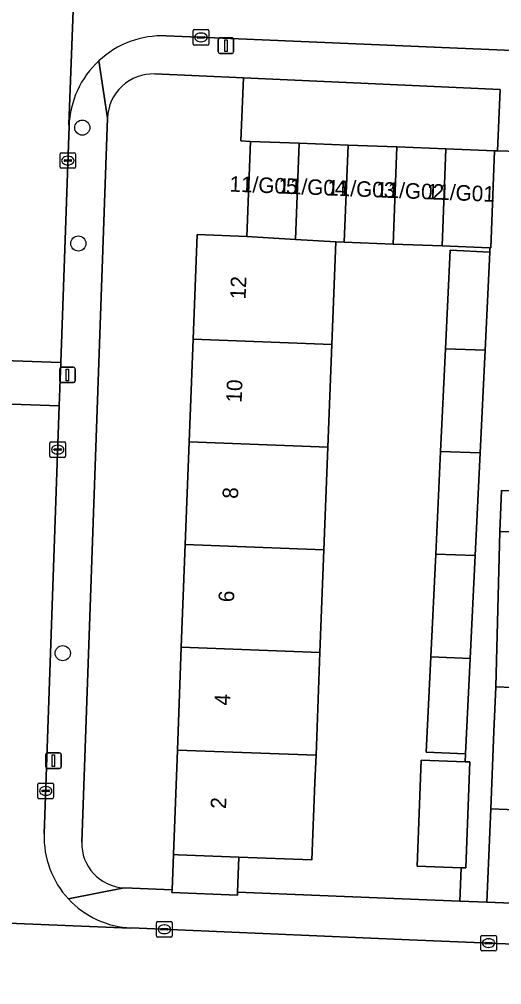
# Model space of a CAD drawing. Extents: x 160732 to 162107, y 387428 to 388479.
# Drawn here: x 161672.9 to 161704, y 387812.7 to 387874.9 of the extents above; entities that cross this region are included whole.
import ezdxf

# ---------------------------------------------------------------- set-up
doc = ezdxf.new("R2010")
doc.units = 0
for name, color, linetype in [('IMGEO_Boom', 7, 'Continuous'), ('IMGEO_Erf', 7, 'Continuous'), ('IMGEO_Kolk', 7, 'Continuous'), ('IMGEO_Lichtmast', 7, 'Continuous'), ('IMGEO_Pand', 7, 'Continuous'), ('IMGEO_Pand_nummerreeks', 7, 'Continuous'), ('IMGEO_Parkeervlak_open', 7, 'Continuous'), ('IMGEO_Rijbaan_lokaal_open', 7, 'Continuous'), ('IMGEO_Voetpad_open', 7, 'Continuous')]:
    doc.layers.add(name, color=color, linetype=linetype)

msp = doc.modelspace()

# ---------------------------------------------------------------- linework, layer by layer
at = {"layer": 'IMGEO_Boom'}
for centre in [(161676.992, 387867.904), (161676.737, 387860.437), (161675.732, 387834.033)]:
    msp.add_circle(centre, 0.489, dxfattribs=at)
at = {"layer": 'IMGEO_Erf'}
for points in [[(161683.378, 387834.412), (161683.632, 387841.033), (161683.887, 387847.655), (161684.141, 387854.276), (161684.4, 387861.015), (161687.593, 387860.893), (161687.828, 387867.019), (161687.221, 387867.045), (161687.393, 387871.118), (161681.667, 387871.361)], [(161678.616, 387868.524), (161676.961, 387821.856)], [(161679.689, 387818.911), (161682.777, 387818.788), (161682.864, 387821.05), (161683.123, 387827.79), (161683.378, 387834.412)]]:
    msp.add_lwpolyline(points, dxfattribs=at)
for points in [[(161701.431, 387820.197), (161698.579, 387820.306), (161698.839, 387827.145), (161701.691, 387827.036), (161701.71, 387827.538), (161699.168, 387827.661), (161699.463, 387833.795), (161699.781, 387840.413), (161700.1, 387847.033), (161700.418, 387853.651), (161700.723, 387859.998), (161703.265, 387859.875), (161703.276, 387860.157), (161700.188, 387860.276), (161697.038, 387860.397), (161693.888, 387860.518), (161693.334, 387860.539), (161693.08, 387853.933), (161692.826, 387847.312), (161692.572, 387840.69), (161692.317, 387834.069), (161692.063, 387827.447), (161691.996, 387825.703), (161691.804, 387820.706), (161687.094, 387820.887), (161687.007, 387818.619), (161701.345, 387818.047)], [(161741.328, 387840.474), (161737.511, 387840.618), (161737.611, 387843.259), (161733.114, 387843.428), (161733.015, 387840.788), (161729.048, 387840.937), (161725.081, 387841.086), (161725.181, 387843.727), (161720.684, 387843.896), (161720.585, 387841.256), (161716.619, 387841.405), (161712.652, 387841.554), (161712.752, 387844.195), (161708.255, 387844.365), (161708.156, 387841.724), (161703.916, 387841.883), (161703.654, 387831.861), (161709.987, 387831.598), (161716.201, 387831.34), (161722.414, 387831.083), (161728.628, 387830.825), (161734.842, 387830.567), (161741.176, 387830.304)], [(161740.849, 387822.437), (161734.515, 387822.7), (161728.301, 387822.958), (161722.087, 387823.216), (161715.874, 387823.473), (161709.66, 387823.731), (161703.327, 387823.994), (161703.087, 387817.977), (161740.611, 387816.48)]]:
    msp.add_lwpolyline(points, close=True, dxfattribs=at)
for centre, radius, start, end in [((161681.557, 387868.42), 2.943, 87.86729, 177.9697), ((161679.805, 387821.755), 2.846, 177.96085, 267.658)]:
    msp.add_arc(centre, radius, start, end, dxfattribs=at)
at = {"layer": 'IMGEO_Kolk'}
for p, q in [((161684.146, 387873.294), (161684.146, 387874.146)), ((161684.221, 387874.22), (161685.073, 387874.22)), ((161684.405, 387873.714), (161684.405, 387873.726)), ((161684.843, 387873.677), (161684.445, 387873.677)), ((161684.448, 387873.763), (161684.846, 387873.763)), ((161684.634, 387874), (161684.659, 387874)), ((161684.889, 387873.726), (161684.889, 387873.714)), ((161685.147, 387874.146), (161685.147, 387873.294)), ((161685.073, 387873.22), (161684.221, 387873.22)), ((161684.657, 387873.44), (161684.632, 387873.44)), ((161675.559, 387865.357), (161675.559, 387866.209)), ((161675.634, 387866.283), (161676.486, 387866.283)), ((161676.56, 387866.209), (161676.56, 387865.357)), ((161675.818, 387865.777), (161675.818, 387865.789)), ((161676.256, 387865.74), (161675.858, 387865.74)), ((161675.861, 387865.826), (161676.259, 387865.826)), ((161676.047, 387866.063), (161676.072, 387866.063)), ((161676.302, 387865.789), (161676.302, 387865.777)), ((161676.486, 387865.283), (161675.634, 387865.283)), ((161676.07, 387865.503), (161676.045, 387865.503)), ((161674.905, 387846.725), (161674.905, 387847.577)), ((161674.98, 387847.651), (161675.832, 387847.651)), ((161675.906, 387847.577), (161675.906, 387846.725)), ((161675.164, 387847.145), (161675.164, 387847.157)), ((161675.602, 387847.108), (161675.204, 387847.108)), ((161675.207, 387847.194), (161675.605, 387847.194)), ((161675.393, 387847.431), (161675.418, 387847.431)), ((161675.648, 387847.157), (161675.648, 387847.145)), ((161675.832, 387846.651), (161674.98, 387846.651)), ((161675.416, 387846.871), (161675.391, 387846.871)), ((161674.133, 387824.727), (161674.133, 387825.579)), ((161674.208, 387825.653), (161675.06, 387825.653)), ((161674.392, 387825.147), (161674.392, 387825.159)), ((161674.435, 387825.196), (161674.833, 387825.196)), ((161674.621, 387825.433), (161674.646, 387825.433)), ((161674.876, 387825.159), (161674.876, 387825.147)), ((161675.134, 387825.579), (161675.134, 387824.727)), ((161675.06, 387824.653), (161674.208, 387824.653)), ((161674.83, 387825.11), (161674.432, 387825.11)), ((161674.644, 387824.873), (161674.619, 387824.873)), ((161681.783, 387815.806), (161681.783, 387816.658)), ((161681.858, 387816.732), (161682.71, 387816.732)), ((161682.271, 387816.512), (161682.296, 387816.512)), ((161682.784, 387816.658), (161682.784, 387815.806)), ((161682.042, 387816.226), (161682.042, 387816.238)), ((161682.48, 387816.189), (161682.082, 387816.189)), ((161682.085, 387816.275), (161682.483, 387816.275)), ((161682.294, 387815.952), (161682.269, 387815.952)), ((161682.526, 387816.238), (161682.526, 387816.226)), ((161702.766, 387815.842), (161703.618, 387815.842)), ((161682.71, 387815.732), (161681.858, 387815.732)), ((161702.691, 387814.916), (161702.691, 387815.768)), ((161702.95, 387815.336), (161702.95, 387815.348)), ((161703.388, 387815.299), (161702.99, 387815.299)), ((161702.993, 387815.385), (161703.391, 387815.385)), ((161703.179, 387815.622), (161703.204, 387815.622)), ((161703.434, 387815.348), (161703.434, 387815.336)), ((161703.692, 387815.768), (161703.692, 387814.916)), ((161703.618, 387814.842), (161702.766, 387814.842)), ((161703.202, 387815.062), (161703.177, 387815.062))]:
    msp.add_line(p, q, dxfattribs=at)
for points in [[(161684.146, 387873.294), (161684.146, 387874.146)], [(161684.221, 387874.22), (161685.073, 387874.22)], [(161685.147, 387874.146), (161685.147, 387873.294)], [(161685.073, 387873.22), (161684.221, 387873.22)], [(161675.559, 387865.357), (161675.559, 387866.209)], [(161675.634, 387866.283), (161676.486, 387866.283)], [(161676.56, 387866.209), (161676.56, 387865.357)], [(161676.486, 387865.283), (161675.634, 387865.283)], [(161674.905, 387846.725), (161674.905, 387847.577)], [(161674.98, 387847.651), (161675.832, 387847.651)], [(161675.906, 387847.577), (161675.906, 387846.725)], [(161675.832, 387846.651), (161674.98, 387846.651)], [(161674.133, 387824.727), (161674.133, 387825.579)], [(161674.208, 387825.653), (161675.06, 387825.653)], [(161675.134, 387825.579), (161675.134, 387824.727)], [(161675.06, 387824.653), (161674.208, 387824.653)], [(161681.783, 387815.806), (161681.783, 387816.658)], [(161681.858, 387816.732), (161682.71, 387816.732)], [(161682.784, 387816.658), (161682.784, 387815.806)], [(161702.766, 387815.842), (161703.618, 387815.842)], [(161682.71, 387815.732), (161681.858, 387815.732)], [(161702.691, 387814.916), (161702.691, 387815.768)], [(161703.692, 387815.768), (161703.692, 387814.916)], [(161703.618, 387814.842), (161702.766, 387814.842)]]:
    msp.add_lwpolyline(points, dxfattribs=at)
for centre, radius, start, end in [((161684.223, 387874.144), 0.0765, 91.55205, 178.44795), ((161684.223, 387874.144), 0.0765, 91.55205, 178.44795), ((161684.445, 387873.723), 0.0403, 85.87752, 175.75265), ((161684.442, 387873.713), 0.0366, 178.93798, 274.71019), ((161684.846, 387873.72), 0.043, 264.86636, 352.45326), ((161684.85, 387873.725), 0.0386, 1.73085, 96.63898), ((161685.071, 387874.144), 0.0765, 1.55205, 88.44795), ((161685.071, 387874.144), 0.0765, 1.55205, 88.44795), ((161684.223, 387873.296), 0.0765, 181.55205, 268.44795), ((161684.223, 387873.296), 0.0765, 181.55205, 268.44795), ((161685.071, 387873.296), 0.0765, 271.55205, 358.44795), ((161685.071, 387873.296), 0.0765, 271.55205, 358.44795), ((161675.636, 387866.207), 0.0765, 91.55205, 178.44795), ((161675.636, 387866.207), 0.0765, 91.55205, 178.44795), ((161676.484, 387866.207), 0.0765, 1.55205, 88.44795), ((161676.484, 387866.207), 0.0765, 1.55205, 88.44795), ((161675.858, 387865.786), 0.0403, 85.87752, 175.75265), ((161675.855, 387865.776), 0.0366, 178.93798, 274.71019), ((161676.259, 387865.783), 0.043, 264.86636, 352.45326), ((161676.263, 387865.788), 0.0386, 1.73085, 96.63898), ((161675.636, 387865.359), 0.0765, 181.55205, 268.44795), ((161675.636, 387865.359), 0.0765, 181.55205, 268.44795), ((161676.484, 387865.359), 0.0765, 271.55205, 358.44795), ((161676.484, 387865.359), 0.0765, 271.55205, 358.44795), ((161674.982, 387847.575), 0.0765, 91.55205, 178.44795), ((161674.982, 387847.575), 0.0765, 91.55205, 178.44795), ((161675.83, 387847.575), 0.0765, 1.55205, 88.44795), ((161675.83, 387847.575), 0.0765, 1.55205, 88.44795), ((161675.204, 387847.154), 0.0403, 85.87752, 175.75265), ((161675.201, 387847.144), 0.0366, 178.93798, 274.71019), ((161675.605, 387847.151), 0.043, 264.86636, 352.45326), ((161675.609, 387847.156), 0.0386, 1.73085, 96.63898), ((161674.982, 387846.727), 0.0765, 181.55205, 268.44795), ((161674.982, 387846.727), 0.0765, 181.55205, 268.44795), ((161675.83, 387846.727), 0.0765, 271.55205, 358.44795), ((161675.83, 387846.727), 0.0765, 271.55205, 358.44795), ((161674.21, 387825.577), 0.0765, 91.55205, 178.44795), ((161674.21, 387825.577), 0.0765, 91.55205, 178.44795), ((161674.432, 387825.156), 0.0403, 85.87752, 175.75265), ((161674.429, 387825.146), 0.0366, 178.93798, 274.71019), ((161674.833, 387825.153), 0.043, 264.86636, 352.45326), ((161674.837, 387825.158), 0.0386, 1.73085, 96.63898), ((161675.058, 387825.577), 0.0765, 1.55205, 88.44795), ((161675.058, 387825.577), 0.0765, 1.55205, 88.44795), ((161674.21, 387824.729), 0.0765, 181.55205, 268.44795), ((161674.21, 387824.729), 0.0765, 181.55205, 268.44795), ((161675.058, 387824.729), 0.0765, 271.55205, 358.44795), ((161675.058, 387824.729), 0.0765, 271.55205, 358.44795), ((161681.86, 387816.656), 0.0765, 91.55205, 178.44795), ((161681.86, 387816.656), 0.0765, 91.55205, 178.44795), ((161682.708, 387816.656), 0.0765, 1.55205, 88.44795), ((161682.708, 387816.656), 0.0765, 1.55205, 88.44795), ((161681.86, 387815.808), 0.0765, 181.55205, 268.44795), ((161681.86, 387815.808), 0.0765, 181.55205, 268.44795), ((161682.082, 387816.235), 0.0403, 85.87752, 175.75265), ((161682.079, 387816.225), 0.0366, 178.93798, 274.71019), ((161682.483, 387816.232), 0.043, 264.86636, 352.45326), ((161682.487, 387816.237), 0.0386, 1.73085, 96.63898), ((161682.708, 387815.808), 0.0765, 271.55205, 358.44795), ((161682.708, 387815.808), 0.0765, 271.55205, 358.44795), ((161702.768, 387815.766), 0.0765, 91.55205, 178.44795), ((161702.768, 387815.766), 0.0765, 91.55205, 178.44795), ((161703.616, 387815.766), 0.0765, 1.55205, 88.44795), ((161703.616, 387815.766), 0.0765, 1.55205, 88.44795), ((161702.99, 387815.345), 0.0403, 85.87752, 175.75265), ((161702.987, 387815.335), 0.0366, 178.93798, 274.71019), ((161703.391, 387815.342), 0.043, 264.86636, 352.45326), ((161703.395, 387815.347), 0.0386, 1.73085, 96.63898), ((161702.768, 387814.918), 0.0765, 181.55205, 268.44795), ((161702.768, 387814.918), 0.0765, 181.55205, 268.44795), ((161703.616, 387814.918), 0.0765, 271.55205, 358.44795), ((161703.616, 387814.918), 0.0765, 271.55205, 358.44795)]:
    msp.add_arc(centre, radius, start, end, dxfattribs=at)
for centre, major_axis, ratio, start_param, end_param in [((161684.633, 387873.72), (-0.387, 0.002), 0.722429, 4.712389, 7.853982), ((161684.658, 387873.72), (-0.39, 0.002), 0.717154, 1.570796, 4.712389), ((161676.046, 387865.783), (-0.387, 0.002), 0.722429, 4.712389, 7.853982), ((161676.071, 387865.783), (-0.39, 0.002), 0.717154, 1.570796, 4.712389), ((161675.392, 387847.151), (-0.387, 0.002), 0.722429, 4.712389, 7.853982), ((161675.417, 387847.151), (-0.39, 0.002), 0.717154, 1.570796, 4.712389), ((161674.62, 387825.153), (-0.387, 0.002), 0.722429, 4.712389, 7.853982), ((161674.645, 387825.153), (-0.39, 0.002), 0.717154, 1.570796, 4.712389), ((161682.27, 387816.232), (-0.387, 0.002), 0.722429, 4.712389, 7.853982), ((161682.295, 387816.232), (-0.39, 0.002), 0.717154, 1.570796, 4.712389), ((161703.178, 387815.342), (-0.387, 0.002), 0.722429, 4.712389, 7.853982), ((161703.203, 387815.342), (-0.39, 0.002), 0.717154, 1.570796, 4.712389)]:
    msp.add_ellipse(centre, major_axis=major_axis, ratio=ratio, start_param=start_param, end_param=end_param, dxfattribs=at)
at = {"layer": 'IMGEO_Lichtmast'}
for p, q in [((161685.858, 387873.683), (161686.648, 387873.683)), ((161686.648, 387873.683), (161685.858, 387873.683)), ((161685.758, 387872.783), (161685.758, 387873.583)), ((161685.758, 387873.583), (161685.758, 387872.783)), ((161686.748, 387873.583), (161686.748, 387872.783)), ((161686.748, 387872.783), (161686.748, 387873.583)), ((161686.648, 387872.683), (161685.858, 387872.683)), ((161685.858, 387872.683), (161686.648, 387872.683)), ((161675.536, 387851.568), (161675.536, 387852.368)), ((161675.536, 387852.368), (161675.536, 387851.568)), ((161675.636, 387852.468), (161676.426, 387852.468)), ((161676.426, 387852.468), (161675.636, 387852.468)), ((161676.526, 387852.368), (161676.526, 387851.568)), ((161676.526, 387851.568), (161676.526, 387852.368)), ((161676.426, 387851.468), (161675.636, 387851.468)), ((161675.636, 387851.468), (161676.426, 387851.468)), ((161674.638, 387826.701), (161674.638, 387827.501)), ((161674.638, 387827.501), (161674.638, 387826.701)), ((161674.738, 387827.601), (161675.528, 387827.601)), ((161675.528, 387827.601), (161674.738, 387827.601)), ((161675.628, 387827.501), (161675.628, 387826.701)), ((161675.628, 387826.701), (161675.628, 387827.501)), ((161675.528, 387826.601), (161674.738, 387826.601)), ((161674.738, 387826.601), (161675.528, 387826.601))]:
    msp.add_line(p, q, dxfattribs=at)
for points in [[(161686.178, 387873.558), (161686.328, 387873.558), (161686.328, 387872.808), (161686.178, 387872.808), (161686.178, 387873.558)], [(161675.956, 387852.343), (161676.106, 387852.343), (161676.106, 387851.593), (161675.956, 387851.593), (161675.956, 387852.343)], [(161675.058, 387827.476), (161675.208, 387827.476), (161675.208, 387826.726), (161675.058, 387826.726), (161675.058, 387827.476)]]:
    msp.add_lwpolyline(points, dxfattribs=at)
for centre, start, end in [((161685.858, 387873.583), 90, 180), ((161685.858, 387873.583), 90, 180), ((161686.648, 387873.583), 0, 90), ((161686.648, 387873.583), 360, 90), ((161685.858, 387872.783), 180, 270), ((161685.858, 387872.783), 180, 270), ((161686.648, 387872.783), 270, 0), ((161686.648, 387872.783), 270, 0), ((161675.636, 387852.368), 90, 180), ((161675.636, 387852.368), 90, 180), ((161676.426, 387852.368), 0, 90), ((161676.426, 387852.368), 360, 90), ((161675.636, 387851.568), 180, 270), ((161675.636, 387851.568), 180, 270), ((161676.426, 387851.568), 270, 0), ((161676.426, 387851.568), 270, 0), ((161674.738, 387827.501), 90, 180), ((161674.738, 387827.501), 90, 180), ((161675.528, 387827.501), 0, 90), ((161675.528, 387827.501), 360, 90), ((161674.738, 387826.701), 180, 270), ((161674.738, 387826.701), 180, 270), ((161675.528, 387826.701), 270, 0), ((161675.528, 387826.701), 270, 0)]:
    msp.add_arc(centre, 0.1, start, end, dxfattribs=at)
at = {"layer": 'IMGEO_Pand'}
for points in [[(161690.74, 387860.699), (161690.978, 387866.898), (161687.828, 387867.019), (161687.593, 387860.893)], [(161693.334, 387860.539), (161693.888, 387860.518), (161694.128, 387866.777), (161690.978, 387866.898), (161690.74, 387860.699)], [(161697.038, 387860.397), (161697.278, 387866.656), (161694.128, 387866.777), (161693.888, 387860.518)], [(161700.188, 387860.276), (161700.428, 387866.535), (161697.278, 387866.656), (161697.038, 387860.397)], [(161703.578, 387866.414), (161700.428, 387866.535), (161700.188, 387860.276), (161703.276, 387860.157), (161703.338, 387860.155)], [(161690.74, 387860.699), (161687.593, 387860.893), (161684.4, 387861.015), (161684.141, 387854.276), (161693.08, 387853.933), (161693.334, 387860.539)], [(161703.265, 387859.875), (161700.723, 387859.998), (161700.418, 387853.651), (161702.961, 387853.554)], [(161684.141, 387854.276), (161683.887, 387847.655), (161692.826, 387847.312), (161693.08, 387853.933)], [(161702.961, 387853.554), (161700.418, 387853.651), (161700.1, 387847.033), (161702.643, 387846.935)], [(161692.572, 387840.69), (161692.826, 387847.312), (161683.887, 387847.655), (161683.632, 387841.033)], [(161702.643, 387846.935), (161700.1, 387847.033), (161699.781, 387840.413), (161702.325, 387840.316)], [(161708.255, 387844.365), (161704.034, 387844.524), (161703.916, 387841.883), (161708.156, 387841.724)], [(161683.632, 387841.033), (161683.378, 387834.412), (161692.317, 387834.069), (161692.572, 387840.69)], [(161702.325, 387840.316), (161699.781, 387840.413), (161699.463, 387833.795), (161702.007, 387833.697)], [(161692.063, 387827.447), (161692.317, 387834.069), (161683.378, 387834.412), (161683.123, 387827.79)], [(161699.168, 387827.661), (161701.71, 387827.538), (161702.007, 387833.697), (161699.463, 387833.795)], [(161709.987, 387831.598), (161703.654, 387831.861), (161703.535, 387828.99), (161703.327, 387823.994), (161709.66, 387823.731)], [(161691.996, 387825.703), (161692.063, 387827.447), (161683.123, 387827.79), (161682.864, 387821.05), (161683.164, 387821.038), (161687.08, 387820.888), (161687.094, 387820.887), (161691.804, 387820.706)], [(161701.991, 387827.025), (161701.691, 387827.036), (161698.839, 387827.145), (161698.579, 387820.306), (161701.431, 387820.197), (161701.731, 387820.186)], [(161687.094, 387820.887), (161687.08, 387820.888), (161683.164, 387821.038), (161682.864, 387821.05), (161682.777, 387818.788), (161682.77, 387818.604), (161687, 387818.441), (161687.007, 387818.619)]]:
    msp.add_lwpolyline(points, close=True, dxfattribs=at)
at = {"layer": 'IMGEO_Parkeervlak_open'}
msp.add_lwpolyline([(161703.932, 387870.366), (161687.393, 387871.118), (161687.221, 387867.045), (161687.828, 387867.019), (161690.978, 387866.898), (161694.128, 387866.777), (161697.278, 387866.656), (161700.428, 387866.535), (161703.578, 387866.414), (161703.773, 387866.406)], close=True, dxfattribs=at)
at = {"layer": 'IMGEO_Rijbaan_lokaal_open'}
for points in [[(161676.859, 387886.915), (161677.425, 387900.28), (161677.594, 387904.525), (161670.824, 387904.81), (161670.369, 387893.124), (161670.105, 387885.211), (161669.415, 387866.689), (161669.33, 387865.445), (161668.841, 387853.004), (161675.602, 387852.766), (161676.137, 387868.006), (161676.133, 387868.127), (161676.841, 387886.736)], [(161675.602, 387852.766), (161668.841, 387853.004), (161668.732, 387850.215), (161675.504, 387849.977)]]:
    msp.add_lwpolyline(points, close=True, dxfattribs=at)
for points in [[(161676.859, 387886.915), (161676.841, 387886.736), (161676.133, 387868.127), (161676.137, 387868.006)], [(161682.403, 387873.815), (161687.584, 387873.595), (161704.207, 387872.889), (161744.348, 387871.186), (161747.905, 387871.035), (161761.958, 387870.502), (161767.169, 387870.246), (161767.266, 387877.176)], [(161675.504, 387849.977), (161668.732, 387850.215), (161667.651, 387822.691)], [(161674.536, 387822.382), (161675.504, 387849.977)], [(161701.753, 387815.402), (161698.082, 387815.559), (161680.159, 387816.321), (161680.069, 387816.316), (161661.713, 387817.065), (161661.609, 387817.084), (161630.558, 387818.318), (161623.734, 387818.589), (161623.199, 387805.772), (161622.804, 387796.319), (161629.587, 387796.053), (161629.955, 387805.49)], [(161661.609, 387817.084), (161661.713, 387817.065), (161680.069, 387816.316), (161680.159, 387816.321)], [(161636.304, 387811.344), (161640.411, 387811.175), (161656.698, 387810.505), (161742.061, 387806.898), (161746.058, 387806.738), (161757.711, 387806.339), (161764.654, 387806.046), (161764.962, 387812.924), (161759.329, 387813.11), (161745.532, 387813.54), (161741.724, 387813.702), (161701.753, 387815.402)]]:
    msp.add_lwpolyline(points, dxfattribs=at)
for centre, radius, start, end in [((161682.157, 387867.796), 6.024, 87.66127, 132.82759), ((161682.155, 387867.797), 6.021, 132.82074, 178.01467), ((161680.387, 387822.174), 5.855, 177.96572, 222.86745), ((161680.391, 387822.175), 5.858, 222.84449, 267.72691)]:
    msp.add_arc(centre, radius, start, end, dxfattribs=at)
at = {"layer": 'IMGEO_Voetpad_open'}
for points in [[(161761.958, 387870.502), (161747.905, 387871.035), (161744.348, 387871.186), (161704.207, 387872.889), (161687.584, 387873.595), (161682.403, 387873.815)], [(161678.616, 387868.524), (161678.062, 387872.214)], [(161678.062, 387872.214), (161678.616, 387868.524)], [(161681.667, 387871.361), (161687.393, 387871.118), (161703.932, 387870.366), (161703.773, 387866.406), (161705.11, 387866.355), (161705.215, 387869.056)], [(161676.961, 387821.856), (161678.616, 387868.524)], [(161676.137, 387868.006), (161675.602, 387852.766), (161675.504, 387849.977), (161674.536, 387822.382)], [(161705.11, 387866.355), (161703.773, 387866.406), (161703.578, 387866.414), (161703.338, 387860.155), (161703.276, 387860.157), (161703.265, 387859.875), (161702.961, 387853.554), (161702.643, 387846.935), (161702.325, 387840.316), (161702.007, 387833.697), (161701.71, 387827.538), (161701.691, 387827.036), (161701.991, 387827.025), (161701.731, 387820.186), (161701.431, 387820.197), (161701.345, 387818.047), (161703.087, 387817.977), (161703.327, 387823.994), (161703.535, 387828.99), (161703.654, 387831.861), (161703.916, 387841.883), (161704.034, 387844.524), (161708.255, 387844.365)], [(161742.047, 387816.423), (161740.611, 387816.48), (161703.087, 387817.977), (161701.345, 387818.047), (161687.007, 387818.619), (161687, 387818.441), (161682.77, 387818.604), (161682.777, 387818.788), (161679.689, 387818.911), (161676.096, 387818.191)], [(161676.096, 387818.191), (161679.689, 387818.911)], [(161680.159, 387816.321), (161698.082, 387815.559), (161701.753, 387815.402), (161741.724, 387813.702), (161745.532, 387813.54), (161759.329, 387813.11), (161764.962, 387812.924), (161766.798, 387812.868), (161766.097, 387817.071)]]:
    msp.add_lwpolyline(points, dxfattribs=at)
for centre, radius, start, end in [((161682.157, 387867.796), 6.024, 87.66127, 132.82759), ((161682.155, 387867.797), 6.021, 132.82074, 178.01467), ((161681.557, 387868.42), 2.943, 87.86729, 177.9697), ((161680.387, 387822.174), 5.855, 177.96572, 222.86745), ((161679.805, 387821.755), 2.846, 177.96085, 267.658), ((161680.391, 387822.175), 5.858, 222.84449, 267.72691)]:
    msp.add_arc(centre, radius, start, end, dxfattribs=at)

# ---------------------------------------------------------------- texts
at = {"layer": 'IMGEO_Pand_nummerreeks'}
for s, rotation, p in [('11/G05', 357.77678, (161686.469, 387863.783)), ('11/G04', 357.77678, (161689.622, 387863.66)), ('11/G03', 357.77678, (161692.775, 387863.538)), ('11/G02', 357.77678, (161695.922, 387863.416)), ('11/G01', 357.77692, (161699.191, 387863.289)), ('12', 87.799, (161687.521, 387856.821)), ('10', 87.799, (161687.266, 387850.166)), ('8', 87.799, (161687.027, 387843.966)), ('6', 87.799, (161686.771, 387837.301)), ('4', 87.799, (161686.515, 387830.64)), ('2', 87.80005, (161686.259, 387823.978))]:
    msp.add_text(s, height=1, rotation=rotation, dxfattribs=at).set_placement(p)

doc.saveas('drawing.dxf')
